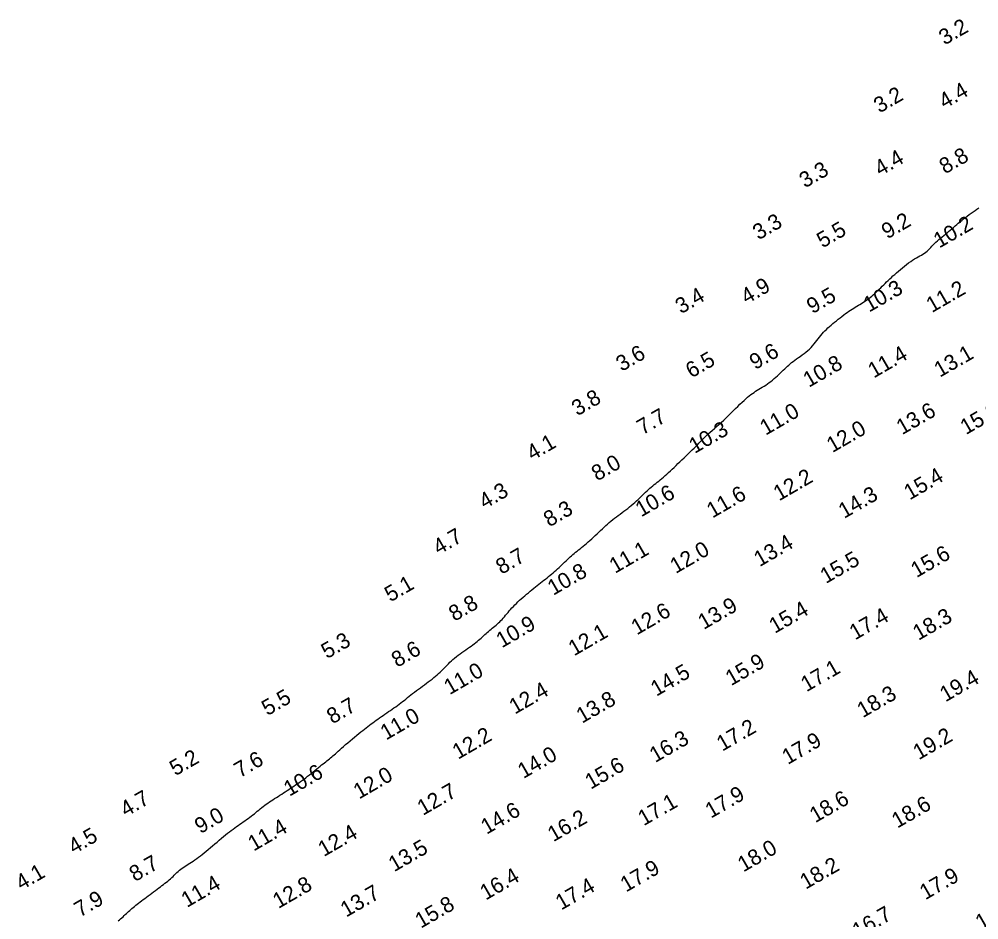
# Model space of a CAD drawing. Extents: x 3024098 to 3056816, y 418252 to 509144.
# Drawn here: x 3027751.2 to 3028058.7, y 424932.3 to 425221 of the extents above; entities that cross this region are included whole.
import ezdxf

# ---------------------------------------------------------------- set-up
doc = ezdxf.new("R2010")
doc.units = 0
doc.layers.add('V-CHAN-CONT-EL10', color=7, linetype='Continuous')
doc.layers.add('V-TOPO-SOUN-0911', color=7, linetype='Continuous')

msp = doc.modelspace()

# ---------------------------------------------------------------- linework, layer by layer
at = {"layer": 'V-CHAN-CONT-EL10'}
msp.add_lwpolyline([(3027782.9, 424932.01), (3027783.29, 424932.34), (3027783.68, 424932.67), (3027784.06, 424933.01), (3027784.44, 424933.34), (3027784.81, 424933.67), (3027785.17, 424934), (3027785.52, 424934.33), (3027785.87, 424934.66), (3027786.22, 424934.98), (3027786.58, 424935.31), (3027786.94, 424935.64), (3027787.32, 424935.98), (3027787.71, 424936.31), (3027788.11, 424936.65), (3027788.54, 424936.99), (3027788.98, 424937.33), (3027789.44, 424937.68), (3027789.91, 424938.05), (3027790.41, 424938.42), (3027790.92, 424938.8), (3027791.45, 424939.2), (3027791.99, 424939.61), (3027792.55, 424940.03), (3027793.12, 424940.46), (3027793.69, 424940.9), (3027794.26, 424941.33), (3027794.82, 424941.75), (3027795.37, 424942.17), (3027795.91, 424942.57), (3027796.43, 424942.96), (3027796.93, 424943.33), (3027797.41, 424943.69), (3027797.88, 424944.05), (3027798.34, 424944.41), (3027798.78, 424944.76), (3027799.21, 424945.12), (3027799.64, 424945.5), (3027800.06, 424945.88), (3027800.47, 424946.27), (3027800.88, 424946.67), (3027801.29, 424947.07), (3027801.7, 424947.46), (3027802.12, 424947.84), (3027802.55, 424948.22), (3027802.99, 424948.57), (3027803.44, 424948.91), (3027803.9, 424949.23), (3027804.38, 424949.55), (3027804.87, 424949.85), (3027805.37, 424950.17), (3027805.89, 424950.49), (3027806.41, 424950.82), (3027806.95, 424951.17), (3027807.5, 424951.55), (3027808.07, 424951.95), (3027808.65, 424952.38), (3027809.24, 424952.84), (3027809.85, 424953.31), (3027810.48, 424953.82), (3027811.12, 424954.35), (3027811.79, 424954.9), (3027812.47, 424955.48), (3027813.17, 424956.07), (3027813.87, 424956.67), (3027814.58, 424957.28), (3027815.28, 424957.88), (3027815.98, 424958.47), (3027816.65, 424959.03), (3027817.31, 424959.57), (3027817.95, 424960.08), (3027818.56, 424960.55), (3027819.15, 424960.99), (3027819.73, 424961.41), (3027820.29, 424961.82), (3027820.84, 424962.21), (3027821.38, 424962.59), (3027821.92, 424962.96), (3027822.46, 424963.33), (3027822.99, 424963.71), (3027823.52, 424964.08), (3027824.04, 424964.45), (3027824.56, 424964.83), (3027825.07, 424965.2), (3027825.57, 424965.58), (3027826.06, 424965.97), (3027826.54, 424966.35), (3027827.02, 424966.74), (3027827.49, 424967.13), (3027827.96, 424967.52), (3027828.43, 424967.91), (3027828.9, 424968.29), (3027829.38, 424968.67), (3027829.87, 424969.04), (3027830.38, 424969.41), (3027830.89, 424969.77), (3027831.42, 424970.12), (3027831.96, 424970.47), (3027832.5, 424970.83), (3027833.05, 424971.18), (3027833.61, 424971.53), (3027834.17, 424971.89), (3027834.74, 424972.26), (3027835.31, 424972.63), (3027835.88, 424973), (3027836.44, 424973.38), (3027837.01, 424973.75), (3027837.57, 424974.13), (3027838.12, 424974.5), (3027838.67, 424974.86), (3027839.22, 424975.22), (3027839.76, 424975.58), (3027840.29, 424975.93), (3027840.83, 424976.3), (3027841.37, 424976.67), (3027841.92, 424977.06), (3027842.47, 424977.46), (3027843.04, 424977.89), (3027843.62, 424978.34), (3027844.21, 424978.8), (3027844.8, 424979.28), (3027845.39, 424979.76), (3027845.97, 424980.24), (3027846.53, 424980.71), (3027847.08, 424981.16), (3027847.6, 424981.58), (3027848.09, 424981.97), (3027848.56, 424982.33), (3027849, 424982.67), (3027849.42, 424982.99), (3027849.82, 424983.31), (3027850.21, 424983.61), (3027850.59, 424983.91), (3027850.96, 424984.22), (3027851.33, 424984.54), (3027851.71, 424984.86), (3027852.1, 424985.21), (3027852.5, 424985.58), (3027852.94, 424985.98), (3027853.41, 424986.41), (3027853.93, 424986.87), (3027854.5, 424987.37), (3027855.12, 424987.91), (3027855.79, 424988.49), (3027856.5, 424989.08), (3027857.22, 424989.69), (3027857.96, 424990.31), (3027858.68, 424990.91), (3027859.39, 424991.49), (3027860.07, 424992.05), (3027860.7, 424992.57), (3027861.29, 424993.05), (3027861.86, 424993.5), (3027862.4, 424993.93), (3027862.93, 424994.34), (3027863.44, 424994.74), (3027863.96, 424995.13), (3027864.48, 424995.52), (3027865.02, 424995.9), (3027865.56, 424996.3), (3027866.12, 424996.69), (3027866.68, 424997.08), (3027867.25, 424997.48), (3027867.83, 424997.88), (3027868.41, 424998.27), (3027868.99, 424998.67), (3027869.57, 424999.06), (3027870.15, 424999.45), (3027870.73, 424999.84), (3027871.3, 425000.24), (3027871.87, 425000.64), (3027872.43, 425001.04), (3027872.98, 425001.44), (3027873.52, 425001.85), (3027874.05, 425002.27), (3027874.58, 425002.69), (3027875.11, 425003.12), (3027875.63, 425003.56), (3027876.17, 425004), (3027876.72, 425004.45), (3027877.28, 425004.9), (3027877.87, 425005.35), (3027878.48, 425005.82), (3027879.1, 425006.29), (3027879.75, 425006.75), (3027880.39, 425007.22), (3027881.04, 425007.69), (3027881.68, 425008.16), (3027882.3, 425008.61), (3027882.91, 425009.07), (3027883.49, 425009.52), (3027884.04, 425009.96), (3027884.58, 425010.39), (3027885.09, 425010.83), (3027885.59, 425011.26), (3027886.06, 425011.7), (3027886.53, 425012.13), (3027886.98, 425012.58), (3027887.43, 425013.03), (3027887.87, 425013.49), (3027888.31, 425013.95), (3027888.75, 425014.41), (3027889.21, 425014.88), (3027889.69, 425015.34), (3027890.19, 425015.8), (3027890.72, 425016.26), (3027891.28, 425016.72), (3027891.87, 425017.16), (3027892.48, 425017.6), (3027893.09, 425018.04), (3027893.71, 425018.47), (3027894.32, 425018.88), (3027894.91, 425019.29), (3027895.48, 425019.7), (3027896.03, 425020.09), (3027896.54, 425020.47), (3027897.03, 425020.85), (3027897.5, 425021.22), (3027897.94, 425021.59), (3027898.38, 425021.95), (3027898.8, 425022.31), (3027899.21, 425022.67), (3027899.62, 425023.03), (3027900.02, 425023.39), (3027900.42, 425023.75), (3027900.81, 425024.1), (3027901.21, 425024.46), (3027901.6, 425024.8), (3027902, 425025.15), (3027902.4, 425025.49), (3027902.8, 425025.82), (3027903.2, 425026.15), (3027903.61, 425026.48), (3027904.01, 425026.82), (3027904.41, 425027.16), (3027904.81, 425027.51), (3027905.2, 425027.87), (3027905.58, 425028.25), (3027905.96, 425028.65), (3027906.33, 425029.07), (3027906.7, 425029.51), (3027907.08, 425029.95), (3027907.46, 425030.41), (3027907.85, 425030.88), (3027908.25, 425031.35), (3027908.67, 425031.83), (3027909.1, 425032.32), (3027909.56, 425032.8), (3027910.04, 425033.28), (3027910.53, 425033.77), (3027911.04, 425034.26), (3027911.56, 425034.75), (3027912.1, 425035.24), (3027912.65, 425035.73), (3027913.21, 425036.22), (3027913.78, 425036.71), (3027914.36, 425037.19), (3027914.94, 425037.67), (3027915.52, 425038.14), (3027916.09, 425038.61), (3027916.66, 425039.06), (3027917.22, 425039.51), (3027917.77, 425039.93), (3027918.3, 425040.35), (3027918.83, 425040.76), (3027919.34, 425041.17), (3027919.85, 425041.57), (3027920.35, 425041.97), (3027920.84, 425042.37), (3027921.33, 425042.77), (3027921.82, 425043.18), (3027922.3, 425043.6), (3027922.78, 425044.02), (3027923.25, 425044.45), (3027923.72, 425044.88), (3027924.19, 425045.31), (3027924.65, 425045.74), (3027925.1, 425046.17), (3027925.55, 425046.6), (3027925.99, 425047.02), (3027926.43, 425047.44), (3027926.87, 425047.86), (3027927.31, 425048.27), (3027927.74, 425048.67), (3027928.18, 425049.06), (3027928.62, 425049.44), (3027929.07, 425049.81), (3027929.52, 425050.18), (3027929.98, 425050.54), (3027930.45, 425050.91), (3027930.93, 425051.28), (3027931.43, 425051.67), (3027931.93, 425052.08), (3027932.45, 425052.51), (3027932.99, 425052.98), (3027933.55, 425053.46), (3027934.11, 425053.97), (3027934.68, 425054.49), (3027935.26, 425055.02), (3027935.83, 425055.56), (3027936.41, 425056.1), (3027936.97, 425056.64), (3027937.53, 425057.17), (3027938.08, 425057.69), (3027938.63, 425058.2), (3027939.18, 425058.71), (3027939.73, 425059.2), (3027940.28, 425059.68), (3027940.84, 425060.16), (3027941.41, 425060.63), (3027941.99, 425061.08), (3027942.59, 425061.53), (3027943.19, 425061.98), (3027943.79, 425062.42), (3027944.4, 425062.86), (3027945.01, 425063.31), (3027945.61, 425063.76), (3027946.2, 425064.22), (3027946.79, 425064.69), (3027947.36, 425065.17), (3027947.92, 425065.66), (3027948.47, 425066.15), (3027949.01, 425066.64), (3027949.54, 425067.12), (3027950.05, 425067.6), (3027950.54, 425068.07), (3027951.03, 425068.53), (3027951.5, 425068.98), (3027951.96, 425069.41), (3027952.42, 425069.84), (3027952.87, 425070.26), (3027953.33, 425070.66), (3027953.78, 425071.06), (3027954.24, 425071.45), (3027954.71, 425071.84), (3027955.18, 425072.22), (3027955.67, 425072.61), (3027956.16, 425073), (3027956.66, 425073.4), (3027957.17, 425073.82), (3027957.7, 425074.26), (3027958.23, 425074.72), (3027958.77, 425075.2), (3027959.33, 425075.71), (3027959.9, 425076.25), (3027960.48, 425076.8), (3027961.08, 425077.38), (3027961.69, 425077.97), (3027962.31, 425078.58), (3027962.95, 425079.19), (3027963.6, 425079.82), (3027964.27, 425080.46), (3027964.93, 425081.09), (3027965.59, 425081.72), (3027966.23, 425082.34), (3027966.86, 425082.95), (3027967.46, 425083.53), (3027968.02, 425084.09), (3027968.55, 425084.62), (3027969.04, 425085.12), (3027969.52, 425085.61), (3027969.99, 425086.1), (3027970.47, 425086.58), (3027970.96, 425087.07), (3027971.48, 425087.57), (3027972.04, 425088.09), (3027972.65, 425088.64), (3027973.29, 425089.22), (3027973.98, 425089.82), (3027974.7, 425090.45), (3027975.44, 425091.11), (3027976.2, 425091.79), (3027976.97, 425092.49), (3027977.74, 425093.21), (3027978.52, 425093.95), (3027979.28, 425094.7), (3027980.04, 425095.45), (3027980.78, 425096.19), (3027981.5, 425096.91), (3027982.19, 425097.6), (3027982.86, 425098.25), (3027983.49, 425098.85), (3027984.08, 425099.39), (3027984.64, 425099.87), (3027985.18, 425100.31), (3027985.7, 425100.71), (3027986.21, 425101.08), (3027986.71, 425101.42), (3027987.21, 425101.76), (3027987.72, 425102.08), (3027988.25, 425102.41), (3027988.79, 425102.74), (3027989.34, 425103.07), (3027989.9, 425103.42), (3027990.45, 425103.77), (3027991.01, 425104.15), (3027991.56, 425104.53), (3027992.11, 425104.94), (3027992.65, 425105.37), (3027993.17, 425105.81), (3027993.69, 425106.27), (3027994.19, 425106.73), (3027994.68, 425107.19), (3027995.16, 425107.66), (3027995.63, 425108.11), (3027996.08, 425108.55), (3027996.53, 425108.98), (3027996.96, 425109.39), (3027997.4, 425109.79), (3027997.84, 425110.18), (3027998.29, 425110.56), (3027998.76, 425110.95), (3027999.26, 425111.34), (3027999.78, 425111.73), (3028000.34, 425112.13), (3028000.93, 425112.54), (3028001.53, 425112.96), (3028002.14, 425113.4), (3028002.75, 425113.85), (3028003.35, 425114.31), (3028003.93, 425114.8), (3028004.48, 425115.3), (3028005, 425115.83), (3028005.48, 425116.37), (3028005.94, 425116.92), (3028006.37, 425117.48), (3028006.8, 425118.04), (3028007.21, 425118.59), (3028007.63, 425119.13), (3028008.06, 425119.66), (3028008.49, 425120.17), (3028008.95, 425120.66), (3028009.41, 425121.14), (3028009.89, 425121.61), (3028010.39, 425122.07), (3028010.9, 425122.53), (3028011.43, 425122.99), (3028011.97, 425123.45), (3028012.53, 425123.92), (3028013.1, 425124.39), (3028013.68, 425124.86), (3028014.27, 425125.32), (3028014.85, 425125.78), (3028015.44, 425126.22), (3028016.01, 425126.64), (3028016.57, 425127.04), (3028017.11, 425127.42), (3028017.64, 425127.77), (3028018.16, 425128.11), (3028018.66, 425128.43), (3028019.16, 425128.73), (3028019.65, 425129.03), (3028020.14, 425129.33), (3028020.62, 425129.62), (3028021.1, 425129.92), (3028021.58, 425130.22), (3028022.06, 425130.53), (3028022.54, 425130.85), (3028023.02, 425131.19), (3028023.5, 425131.54), (3028023.98, 425131.9), (3028024.46, 425132.29), (3028024.93, 425132.7), (3028025.41, 425133.12), (3028025.88, 425133.56), (3028026.35, 425134.02), (3028026.83, 425134.48), (3028027.3, 425134.95), (3028027.78, 425135.42), (3028028.25, 425135.89), (3028028.73, 425136.36), (3028029.21, 425136.82), (3028029.69, 425137.29), (3028030.19, 425137.76), (3028030.71, 425138.23), (3028031.24, 425138.72), (3028031.8, 425139.22), (3028032.38, 425139.73), (3028032.99, 425140.26), (3028033.62, 425140.8), (3028034.27, 425141.35), (3028034.93, 425141.89), (3028035.6, 425142.41), (3028036.26, 425142.91), (3028036.91, 425143.38), (3028037.54, 425143.8), (3028038.15, 425144.19), (3028038.73, 425144.53), (3028039.29, 425144.85), (3028039.83, 425145.14), (3028040.34, 425145.43), (3028040.83, 425145.72), (3028041.3, 425146.01), (3028041.74, 425146.33), (3028042.16, 425146.67), (3028042.57, 425147.05), (3028042.96, 425147.44), (3028043.35, 425147.85), (3028043.74, 425148.27), (3028044.14, 425148.7), (3028044.56, 425149.14), (3028044.99, 425149.58), (3028045.46, 425150.02), (3028045.94, 425150.45), (3028046.45, 425150.88), (3028046.96, 425151.31), (3028047.49, 425151.74), (3028048.02, 425152.17), (3028048.55, 425152.59), (3028049.08, 425153.02), (3028049.6, 425153.45), (3028050.11, 425153.88), (3028050.62, 425154.31), (3028051.13, 425154.75), (3028051.65, 425155.19), (3028052.17, 425155.63), (3028052.71, 425156.08), (3028053.27, 425156.53), (3028053.84, 425156.99), (3028054.43, 425157.45), (3028055.04, 425157.92), (3028055.65, 425158.38), (3028056.28, 425158.83), (3028056.9, 425159.28), (3028057.53, 425159.71), (3028058.15, 425160.13), (3028058.76, 425160.54)], dxfattribs=at)

# ---------------------------------------------------------------- texts
at = {"layer": 'V-TOPO-SOUN-0911'}
for s, p in [('3.2', (3028047.77, 425212.57)), ('4.4', (3028047.77, 425192.16)), ('3.2', (3028026.9, 425190.78)), ('4.4', (3028027.13, 425170.6)), ('8.8', (3028047.9, 425171.26)), ('3.3', (3028003.02, 425166.77)), ('3.3', (3027988.12, 425150.1)), ('9.2', (3028029.39, 425150.43)), ('10.2 ', (3028046.06, 425147.5)), ('5.5', (3028008.65, 425147.54)), ('4.9', (3027984.32, 425129.56)), ('10.3 ', (3028023.59, 425126.96)), ('11.2 ', (3028043.7, 425126.8)), ('3.4', (3027963.29, 425126.41)), ('9.5', (3028005.4, 425126.44)), ('3.6', (3027944.29, 425107.95)), ('6.5', (3027966.62, 425105.84)), ('9.6', (3027987.07, 425108.54)), ('11.4 ', (3028025.06, 425105.83)), ('13.1 ', (3028046.24, 425106.08)), ('10.8 ', (3028004.26, 425102.85)), ('3.8', (3027930.05, 425093.7)), ('7.7', (3027950.98, 425087.63)), ('11.0 ', (3027990.4, 425087.49)), ('13.6 ', (3028034.15, 425087.66)), ('15.3 ', (3028054.62, 425087.69)), ('10.3 ', (3027967.65, 425081.65)), ('12.0 ', (3028011.79, 425081.92)), ('4.1', (3027915.63, 425079.41)), ('8.0', (3027936.43, 425072.83)), ('12.2 ', (3027994.72, 425066.46)), ('15.4 ', (3028036.58, 425066.76)), ('4.3', (3027900.36, 425063.88)), ('10.6 ', (3027950.52, 425061.32)), ('11.6 ', (3027973.36, 425060.96)), ('14.3 ', (3028015.58, 425060.82)), ('8.3', (3027921.06, 425058.11)), ('4.7', (3027885.63, 425049.21)), ('11.1 ', (3027942.14, 425043.22)), ('12.0 ', (3027961.6, 425043.17)), ('13.4 ', (3027988.48, 425045.37)), ('8.7', (3027905.77, 425042.91)), ('15.5 ', (3028009.73, 425039.96)), ('15.6 ', (3028038.78, 425041.86)), ('10.8 ', (3027922.34, 425036.18)), ('5.1', (3027870.12, 425034.07)), ('8.8', (3027890.68, 425027.86)), ('13.9 ', (3027970.57, 425025.22)), ('12.6 ', (3027949.14, 425023.49)), ('15.4 ', (3027993.34, 425023.98)), ('17.4 ', (3028019.09, 425021.88)), ('18.3 ', (3028039.4, 425021.75)), ('10.9 ', (3027905.87, 425019.35)), ('12.1 ', (3027929.02, 425016.77)), ('5.3', (3027849.8, 425015.85)), ('8.6', (3027872.31, 425013.1)), ('15.9 ', (3027979.36, 425007.21)), ('11.0 ', (3027889.12, 425004.32)), ('14.5 ', (3027955.4, 425003.83)), ('17.1 ', (3028003.52, 425005.26)), ('19.4 ', (3028048.06, 425002.03)), ('12.4 ', (3027910.04, 424998.09)), ('18.3 ', (3028021.55, 424996.94)), ('5.5', (3027830.73, 424997.61)), ('8.7', (3027851.57, 424994.95)), ('13.8 ', (3027931.56, 424995.17)), ('11.0 ', (3027868.75, 424989.79)), ('17.2 ', (3027976.54, 424986.22)), ('12.2 ', (3027891.83, 424983.62)), ('16.3 ', (3027955.02, 424982.57)), ('17.9 ', (3027997.51, 424981.95)), ('19.2 ', (3028039.5, 424983.46)), ('5.2', (3027801.21, 424978.32)), ('7.6', (3027821.88, 424977.73)), ('14.0 ', (3027912.78, 424977.45)), ('10.6 ', (3027837.76, 424971.75)), ('15.6 ', (3027934.35, 424974.02)), ('12.0 ', (3027860.12, 424970.89)), ('12.7 ', (3027880.58, 424965.64)), ('4.7', (3027785.37, 424965.22)), ('17.9 ', (3027972.87, 424964.73)), ('18.6 ', (3028006.33, 424963.29)), ('14.6 ', (3027900.98, 424959.58)), ('17.1 ', (3027951.33, 424962.31)), ('18.6 ', (3028032.64, 424961.55)), ('9.0', (3027809.23, 424959.78)), ('16.2 ', (3027922.37, 424957.18)), ('11.4 ', (3027826.31, 424954.19)), ('4.5', (3027768.72, 424953.25)), ('12.4 ', (3027848.79, 424952.42)), ('13.5 ', (3027871.35, 424947.57)), ('18.0 ', (3027983.28, 424947.5)), ('8.7', (3027788.29, 424944.42)), ('17.9 ', (3027945.67, 424941.07)), ('18.2 ', (3028003.25, 424941.96)), ('4.1', (3027751.85, 424941.65)), ('16.4 ', (3027900.69, 424938.48)), ('17.9 ', (3028041.6, 424938.58)), ('11.4 ', (3027804.92, 424936.12)), ('12.8 ', (3027834.25, 424935.79)), ('17.4 ', (3027924.9, 424935.3)), ('13.7 ', (3027855.97, 424933.03)), ('7.9', (3027770.63, 424933.04)), ('15.8 ', (3027879.89, 424929.46)), ('16.4 ', (3028059.48, 424928.9)), ('16.7 ', (3028020.01, 424926.21))]:
    msp.add_text(s, height=5, rotation=30, dxfattribs=at).set_placement(p)

doc.saveas('drawing.dxf')
